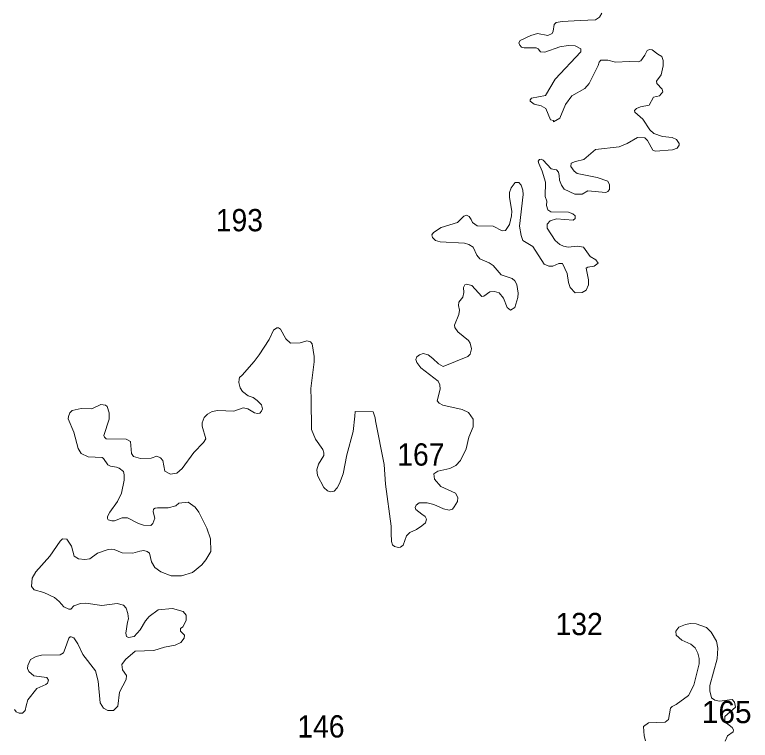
# Model space of a CAD drawing. Extents: x 499.9 to 555.3, y 9281.5 to 9336.8.
# Drawn here: x 524.08 to 529.37, y 9312.83 to 9318.05 of the extents above; entities that cross this region are included whole.
import ezdxf

# ---------------------------------------------------------------- set-up
doc = ezdxf.new("R2010")
doc.units = 0
doc.header["$LTSCALE"] = 0.064
doc.layers.add('2', color=7, linetype='Continuous', lineweight=13)
doc.layers.add('21', color=7, linetype='Continuous')

msp = doc.modelspace()

# ---------------------------------------------------------------- linework, layer by layer
at = {"layer": '2'}
for points in [[(528.1537, 9317.7814), (528.1538, 9317.8027), (528.1127, 9317.8256), (528.0618, 9317.8273), (528.0029, 9317.8173), (527.895, 9317.7787), (527.8647, 9317.7812), (527.848, 9317.8029), (527.8321, 9317.8103), (527.7457, 9317.8094), (527.7264, 9317.8161), (527.7144, 9317.83), (527.708, 9317.8463), (527.7173, 9317.8626), (527.7943, 9317.9), (527.8413, 9317.9126), (527.9152, 9317.8982), (527.9476, 9317.9129), (527.9541, 9317.9312), (527.962, 9317.978), (527.9763, 9317.9914), (528.0189, 9317.9986), (528.1478, 9318.0074), (528.2592, 9318.0121), (528.2886, 9318.03), (528.3043, 9318.0584)], [(528.1117, 9316.602), (528.0963, 9316.617), (528.0649, 9316.6305), (527.9384, 9316.6323), (527.9174, 9316.6461), (527.9075, 9316.6775), (527.9103, 9316.7085), (527.8962, 9316.7421), (527.8992, 9316.8454), (527.8755, 9316.9234), (527.8507, 9316.9793), (527.8465, 9316.9964), (527.8565, 9317.0068), (527.8682, 9317.0097), (527.8832, 9317.0027), (527.941, 9316.9412), (527.9782, 9316.9347), (527.9929, 9316.917), (527.9976, 9316.8938), (527.9998, 9316.8583), (528.0145, 9316.8226), (528.0348, 9316.7947), (528.1111, 9316.758), (528.1634, 9316.7598), (528.2032, 9316.7834), (528.334, 9316.7707), (528.3481, 9316.7772), (528.3592, 9316.7922), (528.3591, 9316.8269), (528.3485, 9316.8512), (528.2703, 9316.8785), (528.127, 9316.9077), (528.1064, 9316.9236), (528.082, 9316.957), (528.0849, 9316.9805), (528.1144, 9316.9939), (528.1761, 9317.0088), (528.2592, 9317.0808), (528.4302, 9317.0984), (528.4876, 9317.1236), (528.5616, 9317.1667), (528.6135, 9317.1639), (528.6318, 9317.144), (528.6719, 9317.0745), (528.6905, 9317.0669), (528.8129, 9317.078), (528.8468, 9317.0903), (528.8601, 9317.1107), (528.8602, 9317.123), (528.8409, 9317.1514), (528.8098, 9317.1652), (528.7398, 9317.1734), (528.6787, 9317.1946), (528.649, 9317.2215), (528.5985, 9317.2968), (528.542, 9317.3472), (528.5399, 9317.36), (528.5535, 9317.3744), (528.5831, 9317.3863), (528.6438, 9317.398), (528.6767, 9317.4555), (528.72, 9317.466), (528.7421, 9317.4942), (528.7372, 9317.5135), (528.6989, 9317.5529), (528.6983, 9317.5696), (528.7299, 9317.6159), (528.7442, 9317.6814), (528.7456, 9317.7191), (528.7357, 9317.7483), (528.7074, 9317.7642), (528.666, 9317.7971), (528.6473, 9317.7972), (528.6313, 9317.7903), (528.6131, 9317.7579), (528.5848, 9317.7164), (528.5659, 9317.709), (528.5003, 9317.7127), (528.4028, 9317.7079), (528.3482, 9317.7223), (528.2965, 9317.722), (528.2855, 9317.7067), (528.2781, 9317.6835), (528.214, 9317.5548), (528.182, 9317.5184), (528.0889, 9317.4645), (528.0443, 9317.4025), (528.0026, 9317.3057), (527.9578, 9317.2776), (527.958, 9317.2873), (527.936, 9317.2937), (527.9024, 9317.3736), (527.8691, 9317.3928), (527.8177, 9317.4046), (527.7883, 9317.4271)], [(527.7883, 9317.4271), (527.7884, 9317.4374), (527.7998, 9317.4478), (527.8995, 9317.4668), (527.9695, 9317.5855), (528.1537, 9317.7814)], [(527.3589, 9315.6882), (527.3471, 9315.7083), (527.2704, 9315.7686), (527.2471, 9315.8016), (527.2454, 9315.8182), (527.2761, 9315.8935), (527.2816, 9315.9262), (527.2741, 9315.9582), (527.2756, 9315.9836), (527.3061, 9316.0195), (527.3137, 9316.0534), (527.3093, 9316.0879), (527.3201, 9316.1063), (527.331, 9316.1114), (527.3692, 9316.1036), (527.4428, 9316.0232), (527.4558, 9316.0264), (527.4991, 9316.0575), (527.5333, 9316.0591), (527.5666, 9316.0495), (527.5966, 9316.0121), (527.6239, 9315.9438), (527.6474, 9315.9247), (527.6793, 9315.9447), (527.7005, 9316.0155), (527.7034, 9316.0472), (527.6926, 9316.1091), (527.6793, 9316.137), (527.6605, 9316.153), (527.5812, 9316.1802), (527.5223, 9316.2464), (527.4944, 9316.2664), (527.4284, 9316.2949), (527.4061, 9316.3197), (527.3806, 9316.378), (527.348, 9316.3968), (527.3169, 9316.406), (527.1419, 9316.4174), (527.11, 9316.4249), (527.0872, 9316.4469), (527.0835, 9316.4672), (527.0948, 9316.4844), (527.1489, 9316.5195), (527.2674, 9316.5561), (527.3123, 9316.6001), (527.3321, 9316.6078), (527.3501, 9316.599), (527.3652, 9316.5761), (527.3752, 9316.555), (527.4077, 9316.5322), (527.5224, 9316.5292), (527.589, 9316.4961), (527.6132, 9316.4976), (527.6401, 9316.5406), (527.6558, 9316.6035), (527.6573, 9316.6362), (527.6401, 9316.734), (527.6403, 9316.7698), (527.6533, 9316.8047), (527.6821, 9316.8426), (527.7072, 9316.8417), (527.7241, 9316.8246), (527.7371, 9316.7866), (527.7385, 9316.7556), (527.7133, 9316.5286), (527.7239, 9316.462), (527.7376, 9316.4271), (527.8086, 9316.3837), (527.8897, 9316.2558), (527.9233, 9316.2408), (527.9519, 9316.2424), (527.995, 9316.2611), (528.0221, 9316.2605), (528.0564, 9316.1881), (528.065, 9316.1231), (528.0766, 9316.0873), (528.1122, 9316.0502), (528.1641, 9316.0533), (528.1914, 9316.07), (528.2079, 9316.1071), (528.2091, 9316.1437), (528.1928, 9316.2266), (528.2028, 9316.235), (528.2501, 9316.2413), (528.2774, 9316.262), (528.2605, 9316.2866), (528.2198, 9316.3104), (528.1724, 9316.3776), (528.1262, 9316.3854), (528.0634, 9316.3792), (528.0285, 9316.3846), (528.0023, 9316.3972), (527.9695, 9316.4253), (527.9108, 9316.5145), (527.9122, 9316.5422)], [(527.9122, 9316.5422), (527.9339, 9316.5676), (527.979, 9316.5811), (528.0987, 9316.5719), (528.1129, 9316.5835), (528.1117, 9316.602)], [(525.7204, 9315.4587), (525.8059, 9315.5572), (525.8409, 9315.6036), (525.9127, 9315.7148), (525.9456, 9315.7827), (525.9683, 9315.7992)], [(525.9683, 9315.7992), (525.9808, 9315.7985), (525.9879, 9315.7947), (525.9939, 9315.7882), (526.0326, 9315.7187), (526.066, 9315.6893), (526.1359, 9315.6902), (526.1853, 9315.7055), (526.2098, 9315.6985), (526.2221, 9315.6823), (526.2378, 9315.5913), (526.2378, 9315.5532), (526.2124, 9315.3621), (526.216, 9315.2812), (526.2185, 9315.0678), (526.2473, 9314.9988), (526.2999, 9314.9239), (526.3072, 9314.9006), (526.3062, 9314.8801), (526.2686, 9314.8187), (526.2559, 9314.7784), (526.2606, 9314.7375), (526.3055, 9314.6504), (526.3332, 9314.6278), (526.3571, 9314.6196), (526.3796, 9314.6242), (526.4011, 9314.6488), (526.419, 9314.6811), (526.4463, 9314.7506), (526.4721, 9314.8863), (526.5178, 9315.0534), (526.5292, 9315.1631), (526.5315, 9315.1968), (526.6604, 9315.1955), (526.6744, 9315.1523), (526.6786, 9315.1293), (526.7389, 9314.8163), (526.7502, 9314.6754), (526.7906, 9314.3729), (526.7908, 9314.322), (526.7936, 9314.2644), (526.7994, 9314.2392), (526.8135, 9314.2266), (526.8425, 9314.2196), (526.8583, 9314.2221), (526.8769, 9314.2361), (526.9002, 9314.3032), (526.9241, 9314.3288), (526.9734, 9314.3499), (527.0112, 9314.3767), (527.0368, 9314.398), (527.0439, 9314.4246), (527.0344, 9314.4422), (527.0117, 9314.4601), (526.968, 9314.4923), (526.9639, 9314.5087), (526.9707, 9314.5248), (526.9921, 9314.5414), (527.0479, 9314.5401), (527.0964, 9314.529), (527.1658, 9314.4983), (527.207, 9314.4892), (527.2308, 9314.4956), (527.244, 9314.5129), (527.2667, 9314.5508), (527.2686, 9314.5792), (527.2534, 9314.6114), (527.1485, 9314.6573), (527.1008, 9314.7116), (527.0974, 9314.7505), (527.1252, 9314.7696), (527.2109, 9314.7875), (527.2563, 9314.809), (527.2877, 9314.8459), (527.3295, 9314.9293), (527.349, 9315.0117), (527.3798, 9315.0878), (527.3801, 9315.1431), (527.3454, 9315.19), (527.2996, 9315.2117), (527.1605, 9315.2427), (527.1342, 9315.2569), (527.1201, 9315.2732), (527.1433, 9315.3574), (527.1401, 9315.3891), (527.1292, 9315.4155), (527.0039, 9315.5114), (526.9737, 9315.5494), (526.9673, 9315.5705), (526.9751, 9315.5893), (526.9942, 9315.6053), (527.0215, 9315.6147), (527.057, 9315.6042), (527.0901, 9315.5789), (527.1297, 9315.5401)], [(527.1297, 9315.5401), (527.1642, 9315.5218), (527.3403, 9315.5918), (527.3575, 9315.6085), (527.3674, 9315.6477), (527.3589, 9315.6882)], [(525.493, 9314.1921), (525.4914, 9314.2823), (525.4643, 9314.3594), (525.4085, 9314.474), (525.3826, 9314.5107), (525.3319, 9314.5451), (525.2647, 9314.5393), (525.2414, 9314.5189), (525.1881, 9314.5045), (525.1118, 9314.5057), (525.0937, 9314.5036), (525.0831, 9314.4948), (525.0806, 9314.4773), (525.0914, 9314.4319), (525.0777, 9314.3921), (525.0625, 9314.3771), (525.0108, 9314.3815), (524.974, 9314.3919), (524.8945, 9314.434), (524.8564, 9314.4341), (524.8008, 9314.412), (524.7825, 9314.4124), (524.757, 9314.4187), (524.7507, 9314.4293), (524.7514, 9314.4425), (524.7681, 9314.4744), (524.824, 9314.5498), (524.8532, 9314.6116), (524.8706, 9314.7033), (524.8721, 9314.7414), (524.8662, 9314.7667), (524.8361, 9314.7904), (524.8149, 9314.797), (524.7731, 9314.8036), (524.7536, 9314.8145), (524.7234, 9314.8605), (524.7129, 9314.8667), (524.612, 9314.8719), (524.5633, 9314.895), (524.5414, 9314.9325), (524.5091, 9315.0478), (524.4698, 9315.1434), (524.47, 9315.1623), (524.4797, 9315.1874), (524.4963, 9315.2055), (524.5628, 9315.2188), (524.6399, 9315.2175), (524.7036, 9315.2487), (524.7364, 9315.2419), (524.7484, 9315.2322), (524.7641, 9315.1866), (524.7637, 9315.1417), (524.7244, 9315.0239), (524.7295, 9315.0117), (524.7415, 9315.0001), (524.8864, 9314.9983), (524.9167, 9314.9807), (524.9248, 9314.8967), (524.9382, 9314.875), (524.9893, 9314.8594), (525.0656, 9314.8623), (525.1061, 9314.8759), (525.1315, 9314.8638), (525.1492, 9314.8457), (525.1626, 9314.7697), (525.2039, 9314.7464), (525.2494, 9314.7553), (525.2888, 9314.7889), (525.3715, 9314.9015), (525.4408, 9314.9756), (525.4574, 9315.0018), (525.4328, 9315.0926), (525.4325, 9315.1148), (525.4455, 9315.1535), (525.4692, 9315.179), (525.5046, 9315.1978), (525.544, 9315.2044), (525.6592, 9315.1986), (525.7268, 9315.2237), (525.7591, 9315.217), (525.8082, 9315.1888), (525.83, 9315.1824), (525.8475, 9315.1845), (525.8588, 9315.1993), (525.8649, 9315.2158), (525.8588, 9315.2458), (525.8275, 9315.2767), (525.798, 9315.2976), (525.7635, 9315.3098), (525.7222, 9315.3416), (525.7041, 9315.3675), (525.6948, 9315.4061), (525.6968, 9315.4302), (525.7008, 9315.4416), (525.7204, 9315.4587)], [(524.3144, 9313.2865), (524.2223, 9313.2983), (524.1859, 9313.3302), (524.1756, 9313.3507), (524.1783, 9313.3719), (524.199, 9313.4144), (524.2389, 9313.4378), (524.2763, 9313.4472), (524.4111, 9313.4481), (524.4342, 9313.4631), (524.448, 9313.4955), (524.4737, 9313.5679), (524.4823, 9313.5772), (524.4891, 9313.5777), (524.5093, 9313.5709), (524.5388, 9313.527), (524.5732, 9313.4523), (524.6652, 9313.3345), (524.6843, 9313.2589), (524.6977, 9313.1047), (524.7223, 9313.0661), (524.7547, 9313.048), (524.7957, 9313.0499), (524.8245, 9313.0807), (524.8374, 9313.1801), (524.8849, 9313.2716), (524.8877, 9313.2992), (524.8582, 9313.3409), (524.8549, 9313.3804), (524.8808, 9313.4161), (524.9514, 9313.4757), (525.0838, 9313.4807), (525.162, 9313.5047), (525.2366, 9313.5187), (525.2785, 9313.5374), (525.3029, 9313.5694), (525.3044, 9313.5896), (525.2766, 9313.6193), (525.277, 9313.6382), (525.2917, 9313.6509), (525.3179, 9313.6955), (525.3169, 9313.7344), (525.2951, 9313.7594), (525.2188, 9313.7827), (525.1152, 9313.7726), (525.05, 9313.7238), (525.0251, 9313.6942), (524.9867, 9313.6289), (524.943, 9313.5805), (524.9015, 9313.5734), (524.8884, 9313.5813), (524.8835, 9313.6039), (524.8946, 9313.684), (524.9022, 9313.707), (524.8976, 9313.7452), (524.8848, 9313.7832), (524.8657, 9313.8067), (524.8213, 9313.8166), (524.7099, 9313.804), (524.5946, 9313.8198), (524.5572, 9313.8166), (524.5082, 9313.8014), (524.4881, 9313.7778), (524.4743, 9313.7772), (524.4385, 9313.7926), (524.4037, 9313.8331), (524.3693, 9313.8597), (524.2929, 9313.8978), (524.2237, 9313.9169), (524.2041, 9313.9395), (524.2099, 9313.9996), (524.2373, 9314.0442), (524.3379, 9314.158), (524.4103, 9314.2663), (524.4276, 9314.2829), (524.4598, 9314.281), (524.4931, 9314.2295), (524.5125, 9314.1582), (524.5435, 9314.1383), (524.5893, 9314.1338), (524.6239, 9314.1385), (524.6795, 9314.1786), (524.7551, 9314.2066), (524.7774, 9314.2085), (524.7982, 9314.2057), (524.8564, 9314.1813), (524.9327, 9314.1797), (524.9836, 9314.1939), (525.0127, 9314.1981), (525.0363, 9314.1915), (525.0521, 9314.1803), (525.0665, 9314.1176), (525.0927, 9314.0757), (525.1349, 9314.0459), (525.2097, 9314.0157)], [(525.2097, 9314.0157), (525.2837, 9314.0159), (525.3619, 9314.0396), (525.4292, 9314.0953), (525.4587, 9314.1315), (525.493, 9314.1921)], [(528.6191, 9312.8316), (528.6078, 9312.8675), (528.6033, 9312.9348), (528.6402, 9312.9614), (528.7601, 9312.965), (528.7834, 9312.9842), (528.7982, 9313.0651), (528.8107, 9313.0783), (528.8383, 9313.092), (528.9269, 9313.1558), (528.967, 9313.2319), (529.0038, 9313.3847), (529.0039, 9313.4229), (528.9946, 9313.461), (528.9743, 9313.499), (528.944, 9313.5264), (528.8805, 9313.5539), (528.8387, 9313.5909), (528.8355, 9313.6181), (528.8568, 9313.6466), (528.9053, 9313.667), (528.9427, 9313.6733), (528.9833, 9313.6713), (529.0579, 9313.6447), (529.0909, 9313.6129), (529.1283, 9313.5481), (529.1376, 9313.4968), (529.1328, 9313.4204), (529.0804, 9313.2294), (529.0806, 9313.1905), (529.0931, 9313.1394), (529.1161, 9313.1227), (529.1503, 9313.1165), (529.2425, 9313.1273), (529.2583, 9313.1099), (529.2645, 9313.0721), (529.1886, 9313.0058), (529.1889, 9312.967), (529.2419, 9312.9274), (529.2504, 9312.909), (529.2483, 9312.8951), (529.2083, 9312.8658), (529.1907, 9312.829)], [(524.1783, 9313.1266), (524.2428, 9313.2074), (524.3075, 9313.2359), (524.3201, 9313.2461), (524.3272, 9313.2668), (524.3144, 9313.2865)], [(524.0833, 9313.0557), (524.0938, 9313.0396), (524.1162, 9313.0289), (524.1409, 9313.0291), (524.1595, 9313.0495), (524.1676, 9313.0831), (524.1783, 9313.1266)]]:
    msp.add_lwpolyline(points, dxfattribs=at)

# ---------------------------------------------------------------- texts
at = {"layer": '21', "width": 0.95}
for s, p in [('193', (525.5298, 9316.4922)), ('167', (526.8342, 9314.8085)), ('132', (527.972, 9313.5903)), ('146', (526.116, 9312.8548))]:
    msp.add_text(s, height=0.16, dxfattribs=at).set_placement(p)
at = {"layer": '21'}
msp.add_text('165', height=0.16, dxfattribs=at).set_placement((529.0236, 9312.9582))

doc.saveas('drawing.dxf')
